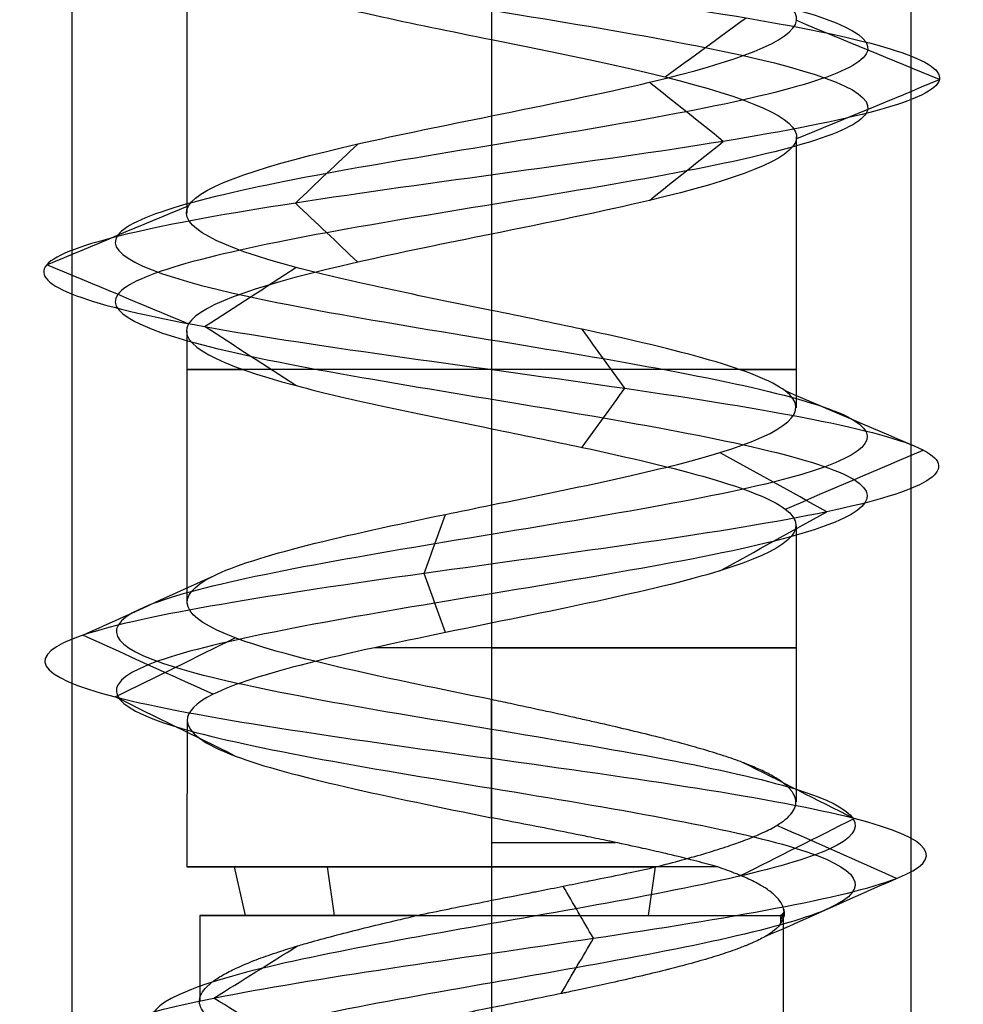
# Model space of a CAD drawing. Header units: millimetres. Extents: x -429 to 422, y -262 to 259.
# Tile 440 of 656: x -85.94 to -80.32, y 160.08 to 165.95. Entities that reach past the tile are written whole.
import ezdxf

# ---------------------------------------------------------------- set-up
doc = ezdxf.new("R2010")
doc.units = ezdxf.units.MM
doc.layers.add('Default', color=7, linetype='Continuous', true_color=0x000000)

msp = doc.modelspace()

# ---------------------------------------------------------------- linework, layer by layer
at = {"layer": 'Default', "color": 9, "true_color": 0xbebcba}
for p, q in [((-83.1274, 166.9872, 879.0065), (-83.1274, 165.3738, 879.011)), ((-84.9433, 166.4074, 880.8222), (-84.9433, 164.7942, 880.8222)), ((-81.3115, 165.2483, 880.8222), (-81.3115, 163.6345, 880.8222)), ((-83.1274, 164.6696, 879.011), (-83.1274, 163.0559, 879.0056)), ((-84.9433, 164.0912, 880.8222), (-84.9433, 162.4757, 880.8222)), ((-81.3115, 162.9306, 880.8222), (-81.3115, 161.2877, 880.8222)), ((-83.1274, 162.3501, 879.0063), (-83.1274, 160.8992, 879.0063)), ((-84.9407, 161.7718, 880.8222), (-84.9433, 160.8992, 880.8222)), ((-84.5929, 160.6108, 881.7577), (-84.658, 160.8992, 881.7993)), ((-84.0629, 160.6108, 879.3567), (-84.1045, 160.8992, 879.2916)), ((-82.1919, 160.6108, 882.2877), (-82.1503, 160.8992, 882.3528)), ((-84.866, 160.6108, 880.8222), (-84.866, 160.1015, 880.8222)), ((-81.3888, 160.6108, 880.8222), (-81.3888, 158.8822, 880.8222))]:
    msp.add_line(p, q, dxfattribs=at)
at = {"layer": 'Default', "color": 9, "true_color": 0xbebcba, "extrusion": (0, 1, 0)}
for centre, radius, start, end in [((83.1274, 880.8222, 163.8625), 1.8159, 270, 35.45273), ((83.1274, 880.8222, 163.8625), 1.8159, 144.64815, 270), ((83.1274, 880.8222, 162.2048), 1.8159, 90, 292.56747), ((83.1274, 880.8222, 161.0457), 1.8159, 90, 113.99405), ((83.1274, 880.8222, 160.6108), 1.7386, 284.72045, 90), ((83.1274, 880.8222, 160.6108), 1.7386, 90, 187.73216)]:
    msp.add_arc(centre, radius, start, end, dxfattribs=at)
at = {"layer": 'Default', "color": 9, "true_color": 0xbebcba, "extrusion": (0, -1, 0)}
for start, end in [(90, 180), (180, 302.62669), (42.04486, 90)]:
    msp.add_arc((-83.1274, 880.8222, -160.8992), 1.8159, start, end, dxfattribs=at)
at = {"layer": 'Default', "color": 9, "true_color": 0xbebcba}
for points, degree in [([(-83.1274, 199.9705, 878.5826), (-83.8716, 199.8479, 878.5826), (-85.3472, 199.6027, 879.3829), (-85.5421, 199.2349, 881.9095), (-83.5249, 198.8671, 883.438), (-81.1468, 198.4993, 882.5775), (-80.5779, 198.1315, 880.1114), (-82.3401, 197.7638, 878.2956), (-84.8217, 197.396, 878.7891), (-85.7546, 197.0282, 881.1412), (-84.2859, 196.6604, 883.2017), (-81.7582, 196.2926, 883.0871), (-80.4821, 195.9248, 880.9021), (-81.624, 195.5571, 878.6442), (-84.1402, 195.1893, 878.3771), (-85.7306, 194.8215, 880.3452), (-84.9414, 194.4537, 882.7493), (-82.494, 194.0859, 883.3918), (-80.6256, 193.7181, 881.6855), (-81.0441, 193.3503, 879.19), (-83.3669, 192.9826, 878.1865), (-85.4708, 192.6148, 879.5923), (-85.4326, 192.247, 882.1223), (-83.2872, 191.8792, 883.4639), (-80.9957, 191.5114, 882.3907), (-80.6528, 191.1436, 879.8837), (-82.5719, 190.7759, 878.2346), (-84.9988, 190.4081, 878.9508), (-85.715, 190.0403, 881.3777), (-84.0659, 189.6725, 883.2968), (-81.5589, 189.3047, 882.9539), (-80.4857, 188.9369, 880.6624), (-81.8273, 188.5692, 878.517), (-84.3573, 188.2014, 878.4788), (-85.7631, 187.8336, 880.5827), (-84.7596, 187.4658, 882.9055), (-82.2641, 187.098, 883.324), (-80.5578, 186.7302, 881.4556), (-81.2003, 186.3624, 879.0082), (-83.6044, 185.9947, 878.219), (-85.5725, 185.6269, 879.8094), (-85.3054, 185.2591, 882.3256), (-83.0475, 184.8913, 883.4675), (-80.8625, 184.5235, 882.1914), (-80.7479, 184.1557, 879.6636), (-82.8084, 183.788, 878.195), (-85.1604, 183.4202, 879.1279), (-85.6541, 183.0524, 881.6096), (-83.8381, 182.6846, 883.3715), (-81.3724, 182.3168, 882.8032), (-80.511, 181.949, 880.424), (-82.0412, 181.5813, 878.4088), (-84.5643, 181.2135, 878.5997), (-85.7739, 180.8457, 880.8222), (-84.5643, 180.4779, 883.0447), (-82.0412, 180.1101, 883.2356), (-80.511, 179.7423, 881.2204), (-81.3724, 179.3745, 878.8413), (-83.8381, 179.0068, 878.2729), (-85.6541, 178.639, 880.0349), (-85.1604, 178.2712, 882.5166), (-82.8084, 177.9034, 883.4494), (-80.7479, 177.5356, 881.9808), (-80.8625, 177.1678, 879.4531), (-83.0475, 176.8001, 878.1769), (-85.3054, 176.4323, 879.3188), (-85.5725, 176.0645, 881.835), (-83.6044, 175.6967, 883.4254), (-81.2003, 175.3289, 882.6362), (-80.5578, 174.9611, 880.1889), (-82.2641, 174.5934, 878.3205), (-84.7596, 174.2256, 878.7389), (-85.7631, 173.8578, 881.0617), (-84.3573, 173.49, 883.1656), (-81.8273, 173.1222, 883.1274), (-80.4857, 172.7544, 880.982), (-81.5589, 172.3866, 878.6906), (-84.0659, 172.0189, 878.3477), (-85.715, 171.6511, 880.2668), (-84.9988, 171.2833, 882.6936), (-82.5719, 170.9155, 883.4098), (-80.6528, 170.5477, 881.7607), (-80.9957, 170.1799, 879.2537), (-83.2872, 169.8122, 878.1805), (-85.4326, 169.4444, 879.5221), (-85.4708, 169.0766, 882.0521), (-83.3669, 168.7088, 883.4579), (-81.0441, 168.341, 882.4544), (-80.6256, 167.9732, 879.9589), (-82.494, 167.6055, 878.2526), (-84.9414, 167.2377, 878.8952), (-85.7306, 166.8699, 881.2993), (-84.1402, 166.5021, 883.2673), (-81.624, 166.1343, 883.0003), (-80.4821, 165.7665, 880.7423), (-81.7582, 165.3987, 878.5574), (-84.2859, 165.031, 878.4428), (-85.7546, 164.6632, 880.5032), (-84.8217, 164.2954, 882.8553), (-82.3401, 163.9276, 883.3488), (-80.5779, 163.5598, 881.533), (-81.1468, 163.192, 879.067), (-83.5249, 162.8243, 878.2064), (-85.5421, 162.4565, 879.7349), (-85.3472, 162.0887, 882.2615), (-83.8716, 161.8435, 883.0619), (-83.1274, 161.7209, 883.0619)], 3), ([(-83.1274, 199.7939, 878.1563), (-84.0132, 199.6713, 878.1563), (-85.7696, 199.4261, 879.109), (-86.0016, 199.0583, 882.1164), (-83.6006, 198.6906, 883.9359), (-80.7698, 198.3228, 882.9115), (-80.0927, 197.955, 879.9761), (-82.1903, 197.5872, 877.8148), (-85.1441, 197.2194, 878.4022), (-86.2546, 196.8516, 881.202), (-84.5064, 196.4839, 883.6545), (-81.4977, 196.1161, 883.5181), (-79.9786, 195.7483, 880.9174), (-81.3379, 195.3805, 878.2297), (-84.3329, 195.0127, 877.9118), (-86.226, 194.6449, 880.2544), (-85.2866, 194.2772, 883.116), (-82.3735, 193.9094, 883.8809), (-80.1495, 193.5416, 881.8498), (-80.6476, 193.1738, 878.8794), (-83.4125, 192.806, 877.6849), (-85.9167, 192.4382, 879.3582), (-85.8713, 192.0704, 882.3698), (-83.3176, 191.7027, 883.9667), (-80.5901, 191.3349, 882.6892), (-80.1819, 190.9671, 879.7051), (-82.4662, 190.5993, 877.7422), (-85.3549, 190.2315, 878.5947), (-86.2074, 189.8637, 881.4834), (-84.2445, 189.496, 883.7677), (-81.2604, 189.1282, 883.3595), (-79.9829, 188.7604, 880.632), (-81.5798, 188.3926, 878.0783), (-84.5914, 188.0248, 878.0329), (-86.2647, 187.657, 880.5371), (-85.0702, 187.2893, 883.302), (-82.0998, 186.9215, 883.8001), (-80.0687, 186.5537, 881.5761), (-80.8336, 186.1859, 878.663), (-83.6952, 185.8181, 877.7236), (-86.0378, 185.4503, 879.6167), (-85.7199, 185.0825, 882.6117), (-83.0322, 184.7148, 883.971), (-80.4315, 184.347, 882.4519), (-80.2951, 183.9792, 879.4432), (-82.7477, 183.6114, 877.695), (-85.5474, 183.2436, 878.8054), (-86.1349, 182.8758, 881.7594), (-83.9733, 182.5081, 883.8567), (-81.0384, 182.1403, 883.1802), (-80.0131, 181.7725, 880.3482), (-81.8345, 181.4047, 877.9496), (-84.8378, 181.0369, 878.1768), (-86.2776, 180.6691, 880.8222), (-84.8378, 180.3014, 883.4676), (-81.8345, 179.9336, 883.6949), (-80.0131, 179.5658, 881.2962), (-81.0384, 179.198, 878.4643), (-83.9733, 178.8302, 877.7877), (-86.1349, 178.4624, 879.885), (-85.5474, 178.0946, 882.839), (-82.7477, 177.7269, 883.9494), (-80.2951, 177.3591, 882.2013), (-80.4315, 176.9913, 879.1925), (-83.0322, 176.6235, 877.6735), (-85.7199, 176.2557, 879.0327), (-86.0378, 175.8879, 882.0277), (-83.6952, 175.5202, 883.9208), (-80.8336, 175.1524, 882.9814), (-80.0687, 174.7846, 880.0683), (-82.0998, 174.4168, 877.8443), (-85.0702, 174.049, 878.3424), (-86.2647, 173.6812, 881.1073), (-84.5914, 173.3134, 883.6116), (-81.5798, 172.9457, 883.5661), (-79.9829, 172.5779, 881.0124), (-81.2604, 172.2101, 878.2849), (-84.2445, 171.8423, 877.8767), (-86.2074, 171.4745, 880.161), (-85.3549, 171.1067, 883.0497), (-82.4662, 170.739, 883.9022), (-80.1819, 170.3712, 881.9393), (-80.5901, 170.0034, 878.9552), (-83.3176, 169.6356, 877.6778), (-85.8713, 169.2678, 879.2747), (-85.9167, 168.9, 882.2862), (-83.4125, 168.5323, 883.9595), (-80.6476, 168.1645, 882.765), (-80.1495, 167.7967, 879.7946), (-82.3735, 167.4289, 877.7636), (-85.2866, 167.0611, 878.5284), (-86.226, 166.6933, 881.3901), (-84.3329, 166.3255, 883.7326), (-81.3379, 165.9578, 883.4148), (-79.9786, 165.59, 880.7271), (-81.4977, 165.2222, 878.1263), (-84.5064, 164.8544, 877.9899), (-86.2546, 164.4866, 880.4425), (-85.1441, 164.1188, 883.2422), (-82.1903, 163.7511, 883.8297), (-80.0927, 163.3833, 881.6683), (-80.7698, 163.0155, 878.7329), (-83.6006, 162.6477, 877.7086), (-86.0016, 162.2799, 879.528), (-85.7696, 161.9121, 882.5354), (-84.0132, 161.6669, 883.4881), (-83.1274, 161.5444, 883.4881)], 3), ([(-83.1274, 199.6174, 878.5826), (-83.8716, 199.4948, 878.5826), (-85.3472, 199.2496, 879.3829), (-85.542, 198.8818, 881.9095), (-83.5249, 198.514, 883.438), (-81.1468, 198.1462, 882.5775), (-80.5779, 197.7784, 880.1114), (-82.3401, 197.4107, 878.2956), (-84.8217, 197.0429, 878.7891), (-85.7546, 196.6751, 881.1412), (-84.2859, 196.3073, 883.2016), (-81.7583, 195.9395, 883.087), (-80.4821, 195.5717, 880.9021), (-81.624, 195.2039, 878.6442), (-84.1402, 194.8362, 878.3772), (-85.7305, 194.4684, 880.3452), (-84.9414, 194.1006, 882.7492), (-82.494, 193.7328, 883.3918), (-80.6257, 193.365, 881.6855), (-81.0441, 192.9972, 879.1901), (-83.3669, 192.6295, 878.1866), (-85.4708, 192.2617, 879.5923), (-85.4325, 191.8939, 882.1223), (-83.2872, 191.5261, 883.4639), (-80.9958, 191.1583, 882.3907), (-80.6529, 190.7905, 879.8838), (-82.5719, 190.4228, 878.2347), (-84.9988, 190.055, 878.9509), (-85.7149, 189.6872, 881.3777), (-84.0659, 189.3194, 883.2967), (-81.5589, 188.9516, 882.9538), (-80.4857, 188.5838, 880.6624), (-81.8273, 188.216, 878.5171), (-84.3573, 187.8483, 878.4789), (-85.763, 187.4805, 880.5827), (-84.7595, 187.1127, 882.9055), (-82.2641, 186.7449, 883.3239), (-80.5578, 186.3771, 881.4556), (-81.2004, 186.0093, 879.0082), (-83.6044, 185.6416, 878.2191), (-85.5724, 185.2738, 879.8094), (-85.3054, 184.906, 882.3256), (-83.0475, 184.5382, 883.4675), (-80.8626, 184.1704, 882.1913), (-80.748, 183.8026, 879.6637), (-82.8084, 183.4348, 878.195), (-85.1604, 183.0671, 879.1279), (-85.6541, 182.6993, 881.6096), (-83.8381, 182.3315, 883.3715), (-81.3724, 181.9637, 882.8031), (-80.511, 181.5959, 880.424), (-82.0412, 181.2281, 878.4089), (-84.5643, 180.8604, 878.5998), (-85.7739, 180.4926, 880.8222), (-84.5643, 180.1248, 883.0447), (-82.0412, 179.757, 883.2356), (-80.511, 179.3892, 881.2204), (-81.3724, 179.0214, 878.8413), (-83.8381, 178.6537, 878.2729), (-85.6541, 178.2859, 880.0349), (-85.1604, 177.9181, 882.5165), (-82.8084, 177.5503, 883.4494), (-80.748, 177.1825, 881.9808), (-80.8626, 176.8147, 879.4531), (-83.0475, 176.4469, 878.1769), (-85.3054, 176.0792, 879.3188), (-85.5724, 175.7114, 881.835), (-83.6044, 175.3436, 883.4254), (-81.2004, 174.9758, 882.6362), (-80.5578, 174.608, 880.1889), (-82.2641, 174.2402, 878.3205), (-84.7595, 173.8725, 878.7389), (-85.763, 173.5047, 881.0617), (-84.3573, 173.1369, 883.1656), (-81.8273, 172.7691, 883.1274), (-80.4857, 172.4013, 880.982), (-81.5589, 172.0335, 878.6906), (-84.0659, 171.6658, 878.3477), (-85.7149, 171.298, 880.2668), (-84.9988, 170.9302, 882.6936), (-82.5719, 170.5624, 883.4098), (-80.6529, 170.1946, 881.7607), (-80.9958, 169.8268, 879.2537), (-83.2872, 169.459, 878.1805), (-85.4325, 169.0913, 879.5221), (-85.4708, 168.7235, 882.0521), (-83.3669, 168.3557, 883.4579), (-81.0441, 167.9879, 882.4544), (-80.6257, 167.6201, 879.9589), (-82.494, 167.2523, 878.2526), (-84.9414, 166.8846, 878.8952), (-85.7305, 166.5168, 881.2993), (-84.1402, 166.149, 883.2673), (-81.624, 165.7812, 883.0002), (-80.4821, 165.4134, 880.7423), (-81.7583, 165.0456, 878.5574), (-84.2859, 164.6779, 878.4428), (-85.7546, 164.3101, 880.5032), (-84.8217, 163.9423, 882.8553), (-82.3401, 163.5745, 883.3488), (-80.5779, 163.2067, 881.533), (-81.1468, 162.8389, 879.067), (-83.5249, 162.4711, 878.2064), (-85.542, 162.1034, 879.7349), (-85.3472, 161.7356, 882.2615), (-83.8716, 161.4904, 883.0618), (-83.1274, 161.3678, 883.0618)], 3), ([(-82.093, 165.6065, 882.3208), (-81.9322, 165.7236, 882.5538), (-81.7713, 165.8407, 882.7868), (-81.6105, 165.9578, 883.0198)], 3), ([(-80.4584, 165.59, 880.7416), (-80.7414, 165.7071, 880.7501), (-81.0245, 165.8242, 880.7587), (-81.3076, 165.9413, 880.7672)], 3), ([(-83.1274, 165.8286, 882.6381), (-83.1274, 165.0216, 882.6381), (-83.1274, 164.2146, 882.6381)], 2), ([(-81.746, 165.2222, 878.5371), (-81.8925, 165.3393, 878.7794), (-82.039, 165.4565, 879.0218), (-82.1856, 165.5736, 879.2642)], 3), ([(-81.3075, 165.2387, 880.7672), (-81.0245, 165.3558, 880.7587), (-80.7414, 165.4729, 880.7501), (-80.4584, 165.59, 880.7416)], 3), ([(-84.2963, 164.8544, 878.4214), (-84.1723, 164.9716, 878.6761), (-84.0483, 165.0887, 878.9308), (-83.9243, 165.2059, 879.1855)], 3), ([(-82.1856, 164.8708, 879.2642), (-82.039, 164.9879, 879.0218), (-81.8925, 165.1051, 878.7794), (-81.746, 165.2222, 878.5371)], 3), ([(-83.9243, 164.5029, 879.1856), (-84.0483, 164.6201, 878.9309), (-84.1723, 164.7373, 878.6761), (-84.2963, 164.8544, 878.4214)], 3), ([(-85.7782, 164.4866, 880.5003), (-85.4969, 164.6038, 880.5345), (-85.2157, 164.721, 880.5686), (-84.9344, 164.8381, 880.6028)], 3), ([(-84.9343, 164.1351, 880.6028), (-85.2156, 164.2523, 880.5687), (-85.4969, 164.3694, 880.5345), (-85.7782, 164.4866, 880.5003)], 3), ([(-84.8369, 164.1188, 882.8735), (-84.6555, 164.236, 882.6558), (-84.4741, 164.3532, 882.4381), (-84.2927, 164.4704, 882.2204)], 3), ([(-84.2925, 163.7672, 882.2203), (-84.474, 163.8844, 882.438), (-84.6555, 164.0016, 882.6558), (-84.8369, 164.1188, 882.8735)], 3), ([(-82.333, 163.7511, 883.3715), (-82.4173, 163.8683, 883.101), (-82.5016, 163.9855, 882.8304), (-82.586, 164.1027, 882.5598)], 3), ([(-82.586, 163.3994, 882.5596), (-82.5017, 163.5166, 882.8302), (-82.4173, 163.6338, 883.1009), (-82.333, 163.7511, 883.3715)], 3), ([(-80.5552, 163.3833, 881.5393), (-80.8282, 163.5005, 881.4632), (-81.1013, 163.6177, 881.387), (-81.3744, 163.735, 881.3109)], 3), ([(-83.1274, 163.5104, 882.6381), (-83.1274, 162.7034, 882.6381), (-83.1274, 161.8964, 882.6381)], 2), ([(-81.3746, 163.0315, 881.3109), (-81.1014, 163.1488, 881.387), (-80.8283, 163.266, 881.4632), (-80.5552, 163.3833, 881.5393)], 3), ([(-81.1288, 163.0155, 879.0514), (-81.341, 163.1327, 879.2395), (-81.5532, 163.25, 879.4275), (-81.7655, 163.3673, 879.6155)], 3), ([(-83.529, 162.6477, 878.1825), (-83.4863, 162.765, 878.4629), (-83.4437, 162.8823, 878.7432), (-83.401, 162.9996, 879.0236)], 3), ([(-81.7656, 162.6637, 879.6156), (-81.5533, 162.7809, 879.4275), (-81.341, 162.8982, 879.2395), (-81.1288, 163.0155, 879.0514)], 3), ([(-85.5628, 162.2799, 879.726), (-85.3041, 162.3972, 879.8425), (-85.0453, 162.5145, 879.9589), (-84.7866, 162.6318, 880.0754)], 3), ([(-83.401, 162.2958, 879.0237), (-83.4437, 162.4131, 878.7433), (-83.4863, 162.5304, 878.4629), (-83.529, 162.6477, 878.1825)], 3), ([(-84.7866, 161.928, 880.0754), (-85.0453, 162.0453, 879.9589), (-85.304, 162.1626, 879.8425), (-85.5628, 162.2799, 879.726)], 3), ([(-85.3692, 161.9121, 882.2724), (-85.131, 162.0295, 882.1183), (-84.8928, 162.1468, 881.9642), (-84.6546, 162.2641, 881.8101)], 3), ([(-84.6545, 161.5601, 881.8101), (-84.8928, 161.6775, 881.9642), (-85.131, 161.7948, 882.1183), (-85.3692, 161.9121, 882.2724)], 3), ([(-83.1274, 161.5444, 883.4881), (-83.1274, 161.7204, 883.0631), (-83.1274, 161.8964, 882.6381)], 2), ([(-83.1274, 156.908, 882.9188), (-83.803, 157.0269, 882.9334), (-85.1766, 157.2647, 882.2588), (-85.5237, 157.6213, 879.9314), (-83.767, 157.978, 878.2955), (-81.3777, 158.3346, 878.8216), (-80.436, 158.6912, 881.1321), (-81.8299, 159.0479, 883.2585), (-84.419, 159.4045, 883.3195), (-85.9674, 159.7612, 881.184), (-85.072, 160.1178, 878.6521), (-82.4346, 160.4744, 877.9394), (-80.3117, 160.8311, 879.7362), (-80.5958, 161.1877, 882.552), (-82.2684, 161.4255, 883.4735), (-83.1274, 161.5444, 883.4881)], 3), ([(-83.1274, 161.1923, 882.6381), (-83.1274, 161.3683, 883.0631), (-83.1274, 161.5444, 883.4881)], 2), ([(-80.9666, 161.1877, 882.313), (-81.188, 161.299, 882.1603), (-81.4094, 161.4103, 882.0075), (-81.6309, 161.5216, 881.8547)], 3), ([(-83.1274, 161.1923, 882.6381), (-83.1274, 161.0457, 882.6381), (-83.1274, 160.8992, 882.6381)], 2), ([(-81.6433, 160.8475, 881.8461), (-81.4178, 160.9609, 882.0017), (-81.1922, 161.0743, 882.1574), (-80.9666, 161.1877, 882.313)], 3), ([(-80.7129, 160.8311, 879.906), (-80.9508, 160.9363, 879.9963), (-81.1887, 161.0415, 880.0865), (-81.4267, 161.1468, 880.1768)], 3), ([(-81.4975, 160.4841, 880.2036), (-81.2359, 160.5997, 880.1044), (-80.9744, 160.7154, 880.0052), (-80.7129, 160.8311, 879.906)], 3), ([(-82.5204, 160.4744, 878.3577), (-82.5803, 160.578, 878.6009), (-82.6402, 160.6816, 878.8441), (-82.7002, 160.7852, 879.0873)], 3), ([(-81.4046, 160.5629, 880.5883), (-81.3829, 160.5924, 880.7251), (-81.3772, 160.6218, 880.8651), (-81.3875, 160.6513, 881.0046)], 3), ([(-81.3836, 160.631, 880.7956), (-81.3864, 160.6163, 880.7261), (-81.3935, 160.6016, 880.6568), (-81.4046, 160.5869, 880.5883)], 3), ([(-81.3836, 160.631, 880.7956), (-81.3836, 160.6231, 880.7956), (-81.3836, 160.6151, 880.7956), (-81.3836, 160.6071, 880.7956)], 3), ([(-83.1274, 160.6108, 882.5608), (-83.1274, 160.0516, 882.5608), (-83.1274, 159.4924, 882.5608)], 2), ([(-81.4046, 160.6108, 880.5883), (-81.4046, 160.5948, 880.5883), (-81.4046, 160.5789, 880.5883), (-81.4046, 160.5629, 880.5883)], 3), ([(-82.7112, 160.1445, 879.1322), (-82.6476, 160.2545, 878.874), (-82.584, 160.3645, 878.6158), (-82.5204, 160.4744, 878.3577)], 3), ([(-84.7817, 160.1178, 878.9553), (-84.6153, 160.2216, 879.1431), (-84.4489, 160.3254, 879.3309), (-84.2825, 160.4291, 879.5187)], 3), ([(-84.2815, 159.8058, 879.5199), (-84.4482, 159.9098, 879.3317), (-84.6149, 160.0138, 879.1435), (-84.7817, 160.1178, 878.9553)], 3)]:
    msp.add_open_spline(points, degree=degree, dxfattribs=at)
at = {"layer": 'Default'}
for points in [[(-85.6274, 195.0648, 880.8222), (-85.6274, 172.5648, 880.8222), (-85.6274, 150.0648, 880.8222)], [(-83.1274, 195.0648, 883.3222), (-83.1274, 172.5648, 883.3222), (-83.1274, 150.0648, 883.3222)], [(-83.1274, 195.0648, 878.3222), (-83.1274, 172.5648, 878.3222), (-83.1274, 150.0648, 878.3222)], [(-80.6274, 195.0648, 880.8222), (-80.6274, 172.5648, 880.8222), (-80.6274, 150.0648, 880.8222)]]:
    msp.add_open_spline(points, degree=2, dxfattribs=at)
at = {"layer": 'Default', "color": 9, "true_color": 0xbebcba}
for points, knots in [([(-83.1274, 166.9872, 879.0065), (-83.5837, 166.8945, 879.0114), (-84.6495, 166.6792, 879.4187), (-85.2373, 166.3413, 881.2104), (-84.2082, 166.0478, 882.4843), (-83.3658, 165.8769, 882.6392), (-83.1274, 165.8286, 882.6381)], [-8.351683, -8.351683, -8.351683, -8.351683, -6.346469, -3.695412, -1.044355, 0, 0, 0, 0]), ([(-83.1274, 165.3738, 879.011), (-82.7972, 165.4406, 879.0118), (-82.4667, 165.5074, 879.0981), (-82.1864, 165.5743, 879.2676), (-81.6724, 165.6969, 879.5784), (-81.3275, 165.8195, 880.169), (-81.3093, 165.9421, 880.7694), (-81.2912, 166.0647, 881.3698), (-81.5998, 166.1872, 881.9801), (-82.0941, 166.3098, 882.3214), (-82.3935, 166.3841, 882.5281), (-82.7609, 166.4583, 882.6361), (-83.1274, 166.5327, 882.6381)], [-7.796549, -7.796549, -7.796549, -7.796549, -6.441264, -6.441264, -6.441264, -3.955263, -3.955263, -3.955263, -1.46928, -1.46928, -1.46928, 0, 0, 0, 0]), ([(-83.1274, 165.8286, 882.6381), (-82.7609, 165.7542, 882.6361), (-81.7867, 165.5573, 882.3497), (-80.9826, 165.2379, 880.7595), (-81.8604, 164.9259, 879.2564), (-82.7972, 164.7364, 879.0118), (-83.1274, 164.6696, 879.011)], [-16.672198, -16.672198, -16.672198, -16.672198, -15.070127, -12.424469, -9.778811, -8.336384, -8.336384, -8.336384, -8.336384]), ([(-83.1274, 164.2146, 882.6381), (-83.548, 164.3002, 882.6344), (-83.9707, 164.3856, 882.4885), (-84.2919, 164.4709, 882.2208), (-84.7533, 164.5935, 881.8364), (-85.0054, 164.7161, 881.2007), (-84.933, 164.8387, 880.6045), (-84.8606, 164.9613, 880.0083), (-84.4637, 165.0839, 879.4515), (-83.9237, 165.2065, 879.1886), (-83.678, 165.2622, 879.0691), (-83.4028, 165.318, 879.0103), (-83.1274, 165.3738, 879.011)], [-15.595245, -15.595245, -15.595245, -15.595245, -13.898328, -13.898328, -13.898328, -11.412725, -11.412725, -11.412725, -8.927088, -8.927088, -8.927088, -7.796549, -7.796549, -7.796549, -7.796549]), ([(-83.1274, 164.6696, 879.011), (-83.4028, 164.6138, 879.0103), (-84.2832, 164.4355, 879.1983), (-85.2576, 164.1345, 880.5651), (-84.5778, 163.804, 882.2789), (-83.548, 163.5961, 882.6344), (-83.1274, 163.5104, 882.6381)], [-8.336384, -8.336384, -8.336384, -8.336384, -7.133153, -4.487495, -1.841837, 0, 0, 0, 0]), ([(-83.1274, 163.0559, 879.0056), (-82.6173, 163.1598, 879.0106), (-82.1044, 163.2637, 879.2358), (-81.767, 163.3676, 879.6168), (-81.3688, 163.4902, 880.0664), (-81.2152, 163.6128, 880.733), (-81.3765, 163.7354, 881.3116), (-81.5378, 163.8579, 881.8903), (-82.0142, 163.9805, 882.3811), (-82.5877, 164.1031, 882.5599), (-82.7615, 164.1403, 882.614), (-82.9443, 164.1774, 882.6396), (-83.1274, 164.2146, 882.6381)], [-7.804039, -7.804039, -7.804039, -7.804039, -5.698096, -5.698096, -5.698096, -3.212039, -3.212039, -3.212039, -0.725837, -0.725837, -0.725837, 0, 0, 0, 0]), ([(-83.1274, 163.5104, 882.6381), (-82.9443, 163.4733, 882.6396), (-82.1585, 163.3135, 882.5299), (-81.0615, 163.0312, 881.3995), (-81.5225, 162.6634, 879.3998), (-83.4504, 162.2956, 878.7019), (-84.7719, 161.9984, 879.7033), (-84.9418, 161.8238, 880.5652), (-84.9407, 161.7718, 880.8222)], [-16.739226, -16.739226, -16.739226, -16.739226, -15.934456, -13.278713, -10.622971, -7.967228, -5.311485, -4.184629, -4.184629, -4.184629, -4.184629]), ([(-83.1274, 161.8964, 882.6381), (-83.7309, 162.019, 882.6382), (-84.3291, 162.1416, 882.3138), (-84.6547, 162.2642, 881.8102), (-84.9802, 162.3868, 881.3066), (-85.0329, 162.5094, 880.6238), (-84.7868, 162.632, 880.0759), (-84.5406, 162.7546, 879.528), (-83.9955, 162.8772, 879.1149), (-83.4017, 162.9998, 879.0247), (-83.311, 163.0185, 879.011), (-83.2193, 163.0372, 879.0047), (-83.1274, 163.0559, 879.0056)], [-15.63889, -15.63889, -15.63889, -15.63889, -13.154993, -13.154993, -13.154993, -10.669229, -10.669229, -10.669229, -8.183317, -8.183317, -8.183317, -7.804039, -7.804039, -7.804039, -7.804039]), ([(-82.1483, 160.8992, 879.2929), (-82.0944, 160.9134, 879.3294), (-82.042, 160.9271, 879.3674), (-81.9917, 160.9408, 879.4078), (-81.9404, 160.9548, 879.4492), (-81.8913, 160.9688, 879.4931), (-81.8446, 160.9828, 879.5394), (-81.7991, 160.9965, 879.5846), (-81.7558, 161.0102, 879.632), (-81.7151, 161.0238, 879.6817), (-81.6978, 161.0297, 879.7027), (-81.681, 161.0355, 879.7242), (-81.6646, 161.0413, 879.746), (-81.6534, 161.0453, 879.7609), (-81.6425, 161.0492, 879.7759), (-81.6318, 161.0532, 879.7912), (-81.6258, 161.0554, 879.7997), (-81.6199, 161.0577, 879.8083), (-81.614, 161.0599, 879.8169), (-81.5758, 161.0745, 879.8733), (-81.5409, 161.089, 879.9317), (-81.5096, 161.1035, 879.9917), (-81.4782, 161.118, 880.0518), (-81.4505, 161.1325, 880.1136), (-81.4265, 161.147, 880.1769), (-81.4038, 161.1608, 880.237), (-81.3846, 161.1746, 880.2984), (-81.3687, 161.1883, 880.3609), (-81.3624, 161.1939, 880.386), (-81.3566, 161.1994, 880.4112), (-81.3513, 161.205, 880.4366), (-81.3489, 161.2075, 880.4484), (-81.3466, 161.2101, 880.4601), (-81.3444, 161.2127, 880.472), (-81.3326, 161.2264, 880.5351), (-81.3243, 161.24, 880.5987), (-81.3192, 161.2537, 880.6626), (-81.314, 161.2676, 880.7279), (-81.3123, 161.2816, 880.7934), (-81.314, 161.2955, 880.8589), (-81.3157, 161.3095, 880.9248), (-81.3208, 161.3235, 880.9906), (-81.3292, 161.3376, 881.0561), (-81.3322, 161.3424, 881.0787), (-81.3355, 161.3473, 881.1013), (-81.3393, 161.3521, 881.1238), (-81.3416, 161.3551, 881.1376), (-81.344, 161.3581, 881.1513), (-81.3466, 161.3611, 881.1651), (-81.3482, 161.363, 881.1738), (-81.3499, 161.3648, 881.1825), (-81.3517, 161.3667, 881.1912), (-81.3649, 161.3808, 881.2559), (-81.3814, 161.3948, 881.3198), (-81.4012, 161.4089, 881.3824), (-81.4209, 161.4228, 881.4449), (-81.4439, 161.4368, 881.5062), (-81.4702, 161.4508, 881.566), (-81.4923, 161.4626, 881.6165), (-81.5167, 161.4744, 881.6659), (-81.5435, 161.4862, 881.7141), (-81.5569, 161.4921, 881.7382), (-81.5709, 161.498, 881.7619), (-81.5854, 161.5039, 881.7854), (-81.5955, 161.5081, 881.8017), (-81.606, 161.5122, 881.8179), (-81.6167, 161.5163, 881.8339), (-81.6213, 161.5181, 881.8408), (-81.626, 161.5199, 881.8477), (-81.6308, 161.5217, 881.8546), (-81.6659, 161.535, 881.9055), (-81.7039, 161.5482, 881.9543), (-81.7443, 161.5615, 882.0009), (-81.7868, 161.5754, 882.0501), (-81.8321, 161.5893, 882.0968), (-81.8798, 161.6032, 882.1411), (-81.9216, 161.6154, 882.1798), (-81.9653, 161.6276, 882.2166), (-82.0106, 161.6398, 882.2514), (-82.0344, 161.6462, 882.2697), (-82.0586, 161.6526, 882.2874), (-82.0833, 161.659, 882.3045), (-82.0951, 161.6621, 882.3127), (-82.107, 161.6651, 882.3207), (-82.1189, 161.6682, 882.3286), (-82.1287, 161.6707, 882.3351), (-82.1386, 161.6732, 882.3414), (-82.1485, 161.6757, 882.3477), (-82.2038, 161.6896, 882.3828), (-82.2609, 161.7036, 882.415), (-82.3195, 161.7175, 882.4441), (-82.3784, 161.7315, 882.4735), (-82.4388, 161.7456, 882.4997), (-82.5005, 161.7596, 882.5227), (-82.5281, 161.7659, 882.5331), (-82.556, 161.7722, 882.5427), (-82.5841, 161.7785, 882.5517), (-82.5997, 161.782, 882.5567), (-82.6154, 161.7855, 882.5615), (-82.6312, 161.789, 882.5661), (-82.6943, 161.803, 882.5845), (-82.7583, 161.817, 882.5995), (-82.8228, 161.831, 882.611), (-82.8862, 161.8448, 882.6223), (-82.9501, 161.8585, 882.6301), (-83.0144, 161.8723, 882.6344), (-83.052, 161.8803, 882.6368), (-83.0896, 161.8884, 882.6381), (-83.1274, 161.8964, 882.6381)], [-6.181307, -6.181307, -6.181307, -6.181307, -5.924028, -5.924028, -5.924028, -5.662736, -5.662736, -5.662736, -5.407884, -5.407884, -5.407884, -5.299659, -5.299659, -5.299659, -5.225807, -5.225807, -5.225807, -5.184377, -5.184377, -5.184377, -4.914555, -4.914555, -4.914555, -4.645658, -4.645658, -4.645658, -4.390152, -4.390152, -4.390152, -4.287338, -4.287338, -4.287338, -4.239657, -4.239657, -4.239657, -3.984911, -3.984911, -3.984911, -3.724871, -3.724871, -3.724871, -3.463029, -3.463029, -3.463029, -3.372455, -3.372455, -3.372455, -3.317001, -3.317001, -3.317001, -3.281809, -3.281809, -3.281809, -3.020125, -3.020125, -3.020125, -2.760403, -2.760403, -2.760403, -2.541529, -2.541529, -2.541529, -2.43206, -2.43206, -2.43206, -2.355698, -2.355698, -2.355698, -2.32245, -2.32245, -2.32245, -2.077141, -2.077141, -2.077141, -1.818817, -1.818817, -1.818817, -1.592223, -1.592223, -1.592223, -1.473045, -1.473045, -1.473045, -1.416164, -1.416164, -1.416164, -1.369629, -1.369629, -1.369629, -1.109637, -1.109637, -1.109637, -0.848334, -0.848334, -0.848334, -0.731118, -0.731118, -0.731118, -0.666047, -0.666047, -0.666047, -0.405323, -0.405323, -0.405323, -0.149658, -0.149658, -0.149658, 0, 0, 0, 0]), ([(-84.9407, 161.7718, 880.8222), (-84.9391, 161.7012, 881.171), (-84.6736, 161.508, 882.127), (-83.7309, 161.3149, 882.6382), (-83.1274, 161.1923, 882.6381)], [-4.184629, -4.184629, -4.184629, -4.184629, -2.655743, 0, 0, 0, 0]), ([(-83.1274, 161.7204, 883.0631), (-82.4053, 161.6015, 883.0485), (-81.0046, 161.3638, 882.2694), (-80.7768, 161.0071, 879.9126), (-82.5535, 160.6505, 878.4222), (-84.7423, 160.2938, 879.0242), (-85.4738, 159.9372, 881.124), (-84.188, 159.5806, 882.8792), (-82.0609, 159.2239, 882.8183), (-80.9296, 158.8673, 881.0722), (-81.7074, 158.5106, 879.1938), (-83.6481, 158.154, 878.7782), (-84.8012, 157.8624, 879.8652), (-84.8859, 157.6898, 880.6985), (-84.8594, 157.6359, 880.9516)], [0, 0, 0, 0, 0.966644, 1.933288, 2.899932, 3.866576, 4.833219, 5.799863, 6.766507, 7.733151, 8.699795, 9.666439, 10.633083, 11.070576, 11.070576, 11.070576, 11.070576]), ([(-83.1274, 161.3683, 883.0631), (-82.4053, 161.2494, 883.0485), (-81.0046, 161.0117, 882.2694), (-80.7768, 160.655, 879.9126), (-82.5535, 160.2984, 878.4222), (-84.7423, 159.9418, 879.0242), (-85.4738, 159.5851, 881.124), (-84.188, 159.2285, 882.8792), (-82.0609, 158.8718, 882.8183), (-80.9296, 158.5152, 881.0722), (-81.7074, 158.1586, 879.1938), (-83.6481, 157.8019, 878.7782), (-84.806, 157.5091, 879.8697), (-84.887, 157.3353, 880.7102), (-84.8575, 157.2802, 880.9687)], [0, 0, 0, 0, 0.966644, 1.933288, 2.899932, 3.866576, 4.833219, 5.799863, 6.766507, 7.733151, 8.699795, 9.666439, 10.633083, 11.080428, 11.080428, 11.080428, 11.080428]), ([(-81.7789, 160.8992, 882.0383), (-81.8184, 160.9105, 882.0816), (-81.8601, 160.9219, 882.1228), (-81.9038, 160.9332, 882.1619), (-81.9518, 160.9457, 882.2049), (-82.0022, 160.9581, 882.2455), (-82.0546, 160.9706, 882.2834), (-82.0697, 160.9742, 882.2943), (-82.0851, 160.9778, 882.3051), (-82.1005, 160.9815, 882.3156), (-82.1412, 160.9909, 882.3432), (-82.1829, 161.0004, 882.3692), (-82.2256, 161.0099, 882.3935), (-82.2812, 161.0222, 882.4252), (-82.3384, 161.0345, 882.4541), (-82.397, 161.0469, 882.4801), (-82.4073, 161.0491, 882.4847), (-82.4178, 161.0513, 882.4892), (-82.4282, 161.0535, 882.4936), (-82.4691, 161.062, 882.5109), (-82.5105, 161.0706, 882.5266), (-82.5523, 161.0791, 882.5409), (-82.6146, 161.0918, 882.5621), (-82.6778, 161.1044, 882.5801), (-82.7418, 161.1171, 882.5945), (-82.8055, 161.1297, 882.6089), (-82.8699, 161.1423, 882.6198), (-82.9349, 161.155, 882.6272), (-82.9986, 161.1674, 882.6344), (-83.0629, 161.1798, 882.6381), (-83.1274, 161.1923, 882.6381)], [0, 0, 0, 0, 0.2318, 0.2318, 0.2318, 0.487226, 0.487226, 0.487226, 0.561205, 0.561205, 0.561205, 0.755525, 0.755525, 0.755525, 1.008771, 1.008771, 1.008771, 1.053676, 1.053676, 1.053676, 1.228722, 1.228722, 1.228722, 1.488518, 1.488518, 1.488518, 1.746878, 1.746878, 1.746878, 2.001329, 2.001329, 2.001329, 2.001329]), ([(-83.5692, 160.6108, 879.1407), (-83.5083, 160.6235, 879.1216), (-83.4475, 160.636, 879.1056), (-83.3862, 160.6485, 879.0928), (-83.3238, 160.6611, 879.0797), (-83.2607, 160.6737, 879.07), (-83.1974, 160.6863, 879.0636), (-83.1346, 160.6988, 879.0572), (-83.0715, 160.7113, 879.0542), (-83.0083, 160.7237, 879.0547), (-82.9825, 160.7288, 879.0548), (-82.9566, 160.7339, 879.0556), (-82.9308, 160.739, 879.0569), (-82.9152, 160.7421, 879.0577), (-82.8996, 160.7451, 879.0587), (-82.884, 160.7482, 879.06), (-82.8717, 160.7506, 879.0609), (-82.8594, 160.7531, 879.062), (-82.8471, 160.7555, 879.0633), (-82.7977, 160.7652, 879.0683), (-82.7485, 160.775, 879.0755), (-82.6997, 160.7847, 879.0848), (-82.6516, 160.7943, 879.0941), (-82.6039, 160.8038, 879.1056), (-82.5566, 160.8134, 879.1191), (-82.5418, 160.8164, 879.1233), (-82.527, 160.8194, 879.1277), (-82.5123, 160.8224, 879.1324), (-82.5009, 160.8247, 879.136), (-82.4895, 160.827, 879.1397), (-82.4781, 160.8294, 879.1435), (-82.418, 160.8417, 879.1638), (-82.359, 160.8539, 879.1874), (-82.3013, 160.8662, 879.2141), (-82.2497, 160.8771, 879.2379), (-82.1992, 160.888, 879.2642), (-82.1483, 160.8992, 879.2929)], [-1.942116, -1.942116, -1.942116, -1.942116, -1.692357, -1.692357, -1.692357, -1.440121, -1.440121, -1.440121, -1.190179, -1.190179, -1.190179, -1.087809, -1.087809, -1.087809, -1.025997, -1.025997, -1.025997, -0.977145, -0.977145, -0.977145, -0.780579, -0.780579, -0.780579, -0.586428, -0.586428, -0.586428, -0.525408, -0.525408, -0.525408, -0.478054, -0.478054, -0.478054, -0.22688, -0.22688, -0.22688, 0, 0, 0, 0]), ([(-81.3875, 160.6513, 881.0046), (-81.3902, 160.6629, 881.0565), (-81.3949, 160.6743, 881.1074), (-81.4016, 160.6857, 881.158), (-81.41, 160.6998, 881.221), (-81.4216, 160.7139, 881.2836), (-81.4365, 160.728, 881.3454), (-81.4515, 160.7421, 881.4074), (-81.4697, 160.7563, 881.4686), (-81.4912, 160.7703, 881.5287), (-81.4949, 160.7728, 881.5392), (-81.4988, 160.7753, 881.5497), (-81.5028, 160.7777, 881.5602), (-81.5075, 160.7807, 881.5726), (-81.5123, 160.7836, 881.585), (-81.5173, 160.7865, 881.5973), (-81.5282, 160.7929, 881.6241), (-81.5397, 160.7993, 881.6506), (-81.5519, 160.8056, 881.6768), (-81.579, 160.8198, 881.7352), (-81.6093, 160.8339, 881.7919), (-81.6428, 160.8479, 881.8466), (-81.6508, 160.8513, 881.8597), (-81.6589, 160.8546, 881.8726), (-81.6673, 160.8579, 881.8854), (-81.7014, 160.8716, 881.9379), (-81.7386, 160.8853, 881.9885), (-81.7789, 160.8992, 882.0383)], [0, 0, 0, 0, 0.2043, 0.2043, 0.2043, 0.45721, 0.45721, 0.45721, 0.711007, 0.711007, 0.711007, 0.755498, 0.755498, 0.755498, 0.808326, 0.808326, 0.808326, 0.923243, 0.923243, 0.923243, 1.178741, 1.178741, 1.178741, 1.239432, 1.239432, 1.239432, 1.490427, 1.490427, 1.490427, 1.490427]), ([(-81.4046, 160.6108, 880.5883), (-81.4023, 160.6122, 880.6021), (-81.4003, 160.6135, 880.616), (-81.3984, 160.6149, 880.6298), (-81.3899, 160.6209, 880.6916), (-81.3847, 160.627, 880.7537), (-81.3829, 160.633, 880.816), (-81.381, 160.6391, 880.8788), (-81.3825, 160.6452, 880.9418), (-81.3875, 160.6513, 881.0046)], [0, 0, 0, 0, 0.0546198, 0.0546198, 0.0546198, 0.2977039, 0.2977039, 0.2977039, 0.5432934, 0.5432934, 0.5432934, 0.5432934]), ([(-83.1274, 159.4924, 882.5608), (-83.1628, 159.5009, 882.5587), (-83.1979, 159.5087, 882.5577), (-83.233, 159.5165, 882.5557), (-83.254, 159.5212, 882.5545), (-83.275, 159.5259, 882.5529), (-83.296, 159.5305, 882.551), (-83.3055, 159.5327, 882.5501), (-83.315, 159.5348, 882.5491), (-83.3245, 159.5369, 882.5481), (-83.3881, 159.5511, 882.5412), (-83.451, 159.5653, 882.531), (-83.5131, 159.5795, 882.5174), (-83.575, 159.5936, 882.5039), (-83.636, 159.6077, 882.4871), (-83.6958, 159.6218, 882.467), (-83.7542, 159.6356, 882.4473), (-83.8115, 159.6493, 882.4245), (-83.8674, 159.6631, 882.3985), (-83.8906, 159.6689, 882.3876), (-83.9136, 159.6746, 882.3762), (-83.9363, 159.6803, 882.3643), (-83.9448, 159.6825, 882.3599), (-83.9532, 159.6846, 882.3553), (-83.9616, 159.6867, 882.3507), (-84.014, 159.7001, 882.322), (-84.0648, 159.7135, 882.2903), (-84.1137, 159.7268, 882.2561), (-84.1649, 159.7407, 882.2202), (-84.2142, 159.7547, 882.1815), (-84.2613, 159.7686, 882.1402), (-84.309, 159.7827, 882.0984), (-84.3546, 159.7969, 882.0539), (-84.3978, 159.811, 882.007), (-84.4162, 159.817, 881.987), (-84.4342, 159.8231, 881.9666), (-84.4517, 159.8291, 881.9458), (-84.46, 159.832, 881.936), (-84.4681, 159.8348, 881.9261), (-84.4762, 159.8377, 881.9161), (-84.4838, 159.8404, 881.9066), (-84.4913, 159.843, 881.8971), (-84.4987, 159.8457, 881.8875), (-84.5375, 159.8598, 881.8374), (-84.5736, 159.8738, 881.7853), (-84.6068, 159.8878, 881.7317), (-84.6403, 159.902, 881.6775), (-84.671, 159.9161, 881.6217), (-84.6986, 159.9302, 881.5645), (-84.7258, 159.9442, 881.5079), (-84.75, 159.9581, 881.45), (-84.7711, 159.9721, 881.3909), (-84.7774, 159.9763, 881.3732), (-84.7834, 159.9805, 881.3554), (-84.7891, 159.9847, 881.3374), (-84.7932, 159.9876, 881.3249), (-84.797, 159.9906, 881.3122), (-84.8008, 159.9935, 881.2996), (-84.8035, 159.9957, 881.2902), (-84.8062, 159.9979, 881.2809), (-84.8088, 160, 881.2715), (-84.8256, 160.0142, 881.2104), (-84.839, 160.0283, 881.1485), (-84.8486, 160.0424, 881.0862), (-84.8514, 160.0465, 881.0683), (-84.8539, 160.0505, 881.0504), (-84.8561, 160.0546, 881.0324), (-84.8634, 160.0683, 880.9716), (-84.8673, 160.0819, 880.9103), (-84.8677, 160.0956, 880.8489), (-84.8682, 160.1095, 880.7867), (-84.8653, 160.1234, 880.7244), (-84.8589, 160.1373, 880.6623), (-84.8574, 160.1406, 880.6475), (-84.8558, 160.1439, 880.6328), (-84.8539, 160.1472, 880.6181), (-84.8525, 160.1495, 880.6075), (-84.8511, 160.1519, 880.597), (-84.8496, 160.1543, 880.5864), (-84.8405, 160.1682, 880.5244), (-84.8282, 160.1821, 880.463), (-84.8128, 160.196, 880.4024), (-84.7971, 160.2101, 880.3407), (-84.7782, 160.2242, 880.2799), (-84.7562, 160.2383, 880.2202), (-84.7341, 160.2524, 880.1605), (-84.7089, 160.2666, 880.1019), (-84.6807, 160.2807, 880.0447), (-84.6673, 160.2875, 880.0175), (-84.6531, 160.2942, 879.9906), (-84.6383, 160.301, 879.9641), (-84.6325, 160.3036, 879.9536), (-84.6265, 160.3063, 879.9432), (-84.6205, 160.309, 879.9328), (-84.5882, 160.3232, 879.8777), (-84.5532, 160.3373, 879.8245), (-84.5154, 160.3515, 879.7736), (-84.4781, 160.3655, 879.7233), (-84.4381, 160.3794, 879.6751), (-84.3956, 160.3934, 879.6294), (-84.3597, 160.4052, 879.5908), (-84.322, 160.417, 879.5539), (-84.2825, 160.4288, 879.5189), (-84.257, 160.4364, 879.4964), (-84.2308, 160.444, 879.4746), (-84.2038, 160.4516, 879.4536), (-84.1962, 160.4538, 879.4477), (-84.1885, 160.4559, 879.4418), (-84.1808, 160.4581, 879.436), (-84.1319, 160.4718, 879.3993), (-84.0809, 160.4854, 879.3653), (-84.0283, 160.4991, 879.3342), (-83.9746, 160.513, 879.3023), (-83.919, 160.5269, 879.2733), (-83.8621, 160.5408, 879.2473), (-83.8042, 160.555, 879.2208), (-83.7449, 160.5692, 879.1975), (-83.6843, 160.5833, 879.1772), (-83.6463, 160.5922, 879.1645), (-83.6078, 160.6012, 879.153), (-83.5692, 160.6108, 879.1407)], [-6.653449, -6.653449, -6.653449, -6.653449, -6.513058, -6.513058, -6.513058, -6.429349, -6.429349, -6.429349, -6.391313, -6.391313, -6.391313, -6.137733, -6.137733, -6.137733, -5.886174, -5.886174, -5.886174, -5.640958, -5.640958, -5.640958, -5.538896, -5.538896, -5.538896, -5.500902, -5.500902, -5.500902, -5.263064, -5.263064, -5.263064, -5.014072, -5.014072, -5.014072, -4.761019, -4.761019, -4.761019, -4.652772, -4.652772, -4.652772, -4.601784, -4.601784, -4.601784, -4.5536, -4.5536, -4.5536, -4.301916, -4.301916, -4.301916, -4.048844, -4.048844, -4.048844, -3.79923, -3.79923, -3.79923, -3.724416, -3.724416, -3.724416, -3.671869, -3.671869, -3.671869, -3.633196, -3.633196, -3.633196, -3.381521, -3.381521, -3.381521, -3.309576, -3.309576, -3.309576, -3.065413, -3.065413, -3.065413, -2.817494, -2.817494, -2.817494, -2.758607, -2.758607, -2.758607, -2.716171, -2.716171, -2.716171, -2.467194, -2.467194, -2.467194, -2.214079, -2.214079, -2.214079, -1.960596, -1.960596, -1.960596, -1.839775, -1.839775, -1.839775, -1.792091, -1.792091, -1.792091, -1.538864, -1.538864, -1.538864, -1.290075, -1.290075, -1.290075, -1.080262, -1.080262, -1.080262, -0.944641, -0.944641, -0.944641, -0.906214, -0.906214, -0.906214, -0.662832, -0.662832, -0.662832, -0.413887, -0.413887, -0.413887, -0.160345, -0.160345, -0.160345, 0, 0, 0, 0]), ([(-81.4046, 160.5629, 880.5883), (-81.4125, 160.55, 880.5221), (-81.4245, 160.5367, 880.4572), (-81.4402, 160.5234, 880.3933), (-81.4549, 160.511, 880.3335), (-81.4728, 160.4986, 880.2746), (-81.4941, 160.4862, 880.217), (-81.4956, 160.4853, 880.2131), (-81.497, 160.4845, 880.2092), (-81.4985, 160.4836, 880.2052), (-81.5208, 160.4709, 880.1464), (-81.5465, 160.4582, 880.0888), (-81.5755, 160.4454, 880.0328), (-81.5842, 160.4416, 880.016), (-81.5932, 160.4378, 879.9994), (-81.6025, 160.4339, 879.9829), (-81.6086, 160.4314, 879.972), (-81.6148, 160.4289, 879.9611), (-81.6212, 160.4264, 879.9504), (-81.6263, 160.4243, 879.9417), (-81.6315, 160.4223, 879.9331), (-81.6367, 160.4203, 879.9246), (-81.6698, 160.4075, 879.8708), (-81.7058, 160.3948, 879.8189), (-81.7444, 160.3821, 879.7691), (-81.7835, 160.3693, 879.7189), (-81.8252, 160.3565, 879.6707), (-81.8694, 160.3437, 879.6248), (-81.9132, 160.331, 879.5792), (-81.9595, 160.3183, 879.5359), (-82.008, 160.3056, 879.4951), (-82.0276, 160.3005, 879.4786), (-82.0475, 160.2953, 879.4625), (-82.0678, 160.2902, 879.4468), (-82.0749, 160.2884, 879.4412), (-82.0821, 160.2865, 879.4358), (-82.0894, 160.2847, 879.4303), (-82.1405, 160.2719, 879.392), (-82.1935, 160.2591, 879.3565), (-82.2481, 160.2463, 879.3239), (-82.302, 160.2337, 879.2918), (-82.3576, 160.2211, 879.2626), (-82.4144, 160.2085, 879.2364), (-82.462, 160.198, 879.2146), (-82.5105, 160.1874, 879.1949), (-82.5599, 160.1769, 879.1775), (-82.5846, 160.1716, 879.1688), (-82.6094, 160.1663, 879.1607), (-82.6345, 160.161, 879.1532), (-82.6495, 160.1579, 879.1488), (-82.6645, 160.1547, 879.1445), (-82.6796, 160.1516, 879.1405), (-82.6887, 160.1497, 879.138), (-82.6979, 160.1477, 879.1356), (-82.7071, 160.1458, 879.1334), (-82.7082, 160.1456, 879.1331), (-82.7092, 160.1454, 879.1328), (-82.7103, 160.1451, 879.1325), (-82.77, 160.1327, 879.1178), (-82.8303, 160.1203, 879.1066), (-82.891, 160.108, 879.0987), (-82.9536, 160.0952, 879.0906), (-83.0168, 160.0824, 879.086), (-83.08, 160.0697, 879.0849), (-83.1343, 160.0588, 879.0839), (-83.1886, 160.0478, 879.0855), (-83.2429, 160.0369, 879.0895), (-83.2695, 160.0315, 879.0915), (-83.2961, 160.0261, 879.0941), (-83.3226, 160.0207, 879.0973), (-83.343, 160.0166, 879.0998), (-83.3633, 160.0125, 879.1026), (-83.3836, 160.0084, 879.1057), (-83.3931, 160.0065, 879.1072), (-83.4025, 160.0045, 879.1087), (-83.4119, 160.0026, 879.1103), (-83.4749, 159.9898, 879.1211), (-83.5371, 159.977, 879.1352), (-83.5984, 159.9642, 879.1524), (-83.6613, 159.9511, 879.1701), (-83.7232, 159.938, 879.1911), (-83.7838, 159.9249, 879.2155), (-83.8292, 159.9151, 879.2337), (-83.8739, 159.9053, 879.2538), (-83.9176, 159.8954, 879.2757), (-83.9505, 159.888, 879.2921), (-83.9828, 159.8806, 879.3096), (-84.0146, 159.8732, 879.3281), (-84.0234, 159.8712, 879.3332), (-84.0322, 159.8691, 879.3384), (-84.041, 159.8671, 879.3437), (-84.0947, 159.8544, 879.3763), (-84.1465, 159.8418, 879.4117), (-84.1959, 159.8292, 879.4498), (-84.2252, 159.8217, 879.4723), (-84.2537, 159.8142, 879.4958), (-84.2813, 159.8068, 879.5203), (-84.3282, 159.7941, 879.5618), (-84.3727, 159.7815, 879.6061), (-84.4146, 159.7688, 879.6528), (-84.4559, 159.7563, 879.6989), (-84.4947, 159.7438, 879.7474), (-84.531, 159.7312, 879.798), (-84.537, 159.7291, 879.8064), (-84.5429, 159.7271, 879.8148), (-84.5488, 159.725, 879.8233), (-84.5847, 159.7122, 879.8755), (-84.6178, 159.6995, 879.9296), (-84.648, 159.6868, 879.9852), (-84.6783, 159.6739, 880.0412), (-84.7057, 159.6612, 880.0989), (-84.7301, 159.6484, 880.1578), (-84.7541, 159.6357, 880.2162), (-84.7752, 159.623, 880.2758), (-84.7931, 159.6103, 880.3365), (-84.7983, 159.6067, 880.3539), (-84.8032, 159.603, 880.3715), (-84.8078, 159.5994, 880.3891), (-84.8116, 159.5964, 880.4035), (-84.8152, 159.5934, 880.418), (-84.8187, 159.5904, 880.4325), (-84.8211, 159.5883, 880.4429), (-84.8235, 159.5861, 880.4534), (-84.8258, 159.5839, 880.4639), (-84.8394, 159.5712, 880.5261), (-84.8497, 159.5584, 880.5888), (-84.8565, 159.5457, 880.6518), (-84.8626, 159.5342, 880.7085), (-84.866, 159.5227, 880.7653), (-84.8665, 159.5113, 880.8222)], [-10.508396, -10.508396, -10.508396, -10.508396, -10.246469, -10.246469, -10.246469, -10.002915, -10.002915, -10.002915, -9.986273, -9.986273, -9.986273, -9.73667, -9.73667, -9.73667, -9.661722, -9.661722, -9.661722, -9.61222, -9.61222, -9.61222, -9.572445, -9.572445, -9.572445, -9.322541, -9.322541, -9.322541, -9.070289, -9.070289, -9.070289, -8.819501, -8.819501, -8.819501, -8.718054, -8.718054, -8.718054, -8.682181, -8.682181, -8.682181, -8.429738, -8.429738, -8.429738, -8.181445, -8.181445, -8.181445, -7.974116, -7.974116, -7.974116, -7.870464, -7.870464, -7.870464, -7.808662, -7.808662, -7.808662, -7.771138, -7.771138, -7.771138, -7.766718, -7.766718, -7.766718, -7.523811, -7.523811, -7.523811, -7.273287, -7.273287, -7.273287, -7.058029, -7.058029, -7.058029, -6.952257, -6.952257, -6.952257, -6.870989, -6.870989, -6.870989, -6.833167, -6.833167, -6.833167, -6.580523, -6.580523, -6.580523, -6.321881, -6.321881, -6.321881, -6.128024, -6.128024, -6.128024, -5.982551, -5.982551, -5.982551, -5.942016, -5.942016, -5.942016, -5.693867, -5.693867, -5.693867, -5.547605, -5.547605, -5.547605, -5.299187, -5.299187, -5.299187, -5.053267, -5.053267, -5.053267, -5.0124, -5.0124, -5.0124, -4.761531, -4.761531, -4.761531, -4.509, -4.509, -4.509, -4.258756, -4.258756, -4.258756, -4.186636, -4.186636, -4.186636, -4.127585, -4.127585, -4.127585, -4.085109, -4.085109, -4.085109, -3.833581, -3.833581, -3.833581, -3.607988, -3.607988, -3.607988, -3.607988])]:
    msp.add_open_spline(points, degree=3, knots=knots, dxfattribs=at)

doc.saveas('drawing.dxf')
